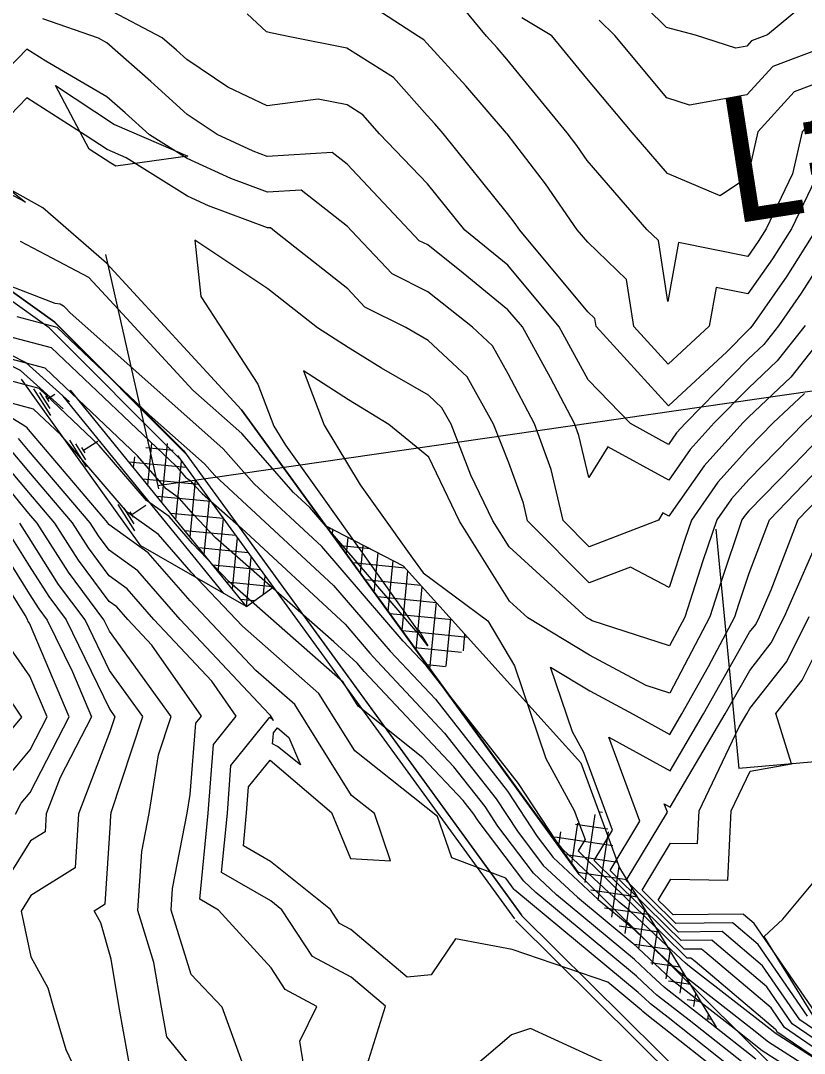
# Model space of a CAD drawing. Extents: x 42655 to 43811, y -141820 to -141156.
# Drawn here: x 43301.4 to 43351.2, y -141501.8 to -141436.2 of the extents above; entities that cross this region are included whole.
import ezdxf

# ---------------------------------------------------------------- set-up
doc = ezdxf.new("R2010")
doc.units = 0
for name, color, linetype in [('D-STR-HTXT', 7, 'Continuous'), ('ZE_HICN', 7, 'Continuous'), ('ZE_LWCN', 7, 'Continuous'), ('地形', 7, 'Continuous'), ('現況道路ﾊｯﾁ', 7, 'Continuous'), ('追加___', 7, 'Continuous'), ('追加____', 7, 'Continuous')]:
    doc.layers.add(name, color=color, linetype=linetype)

msp = doc.modelspace()

# ---------------------------------------------------------------- linework, layer by layer
at = {"layer": 'ZE_HICN'}
for points in [[(43351.098, -141435.233), (43348.86, -141437.093), (43347.855, -141437.471), (43347.548, -141437.811), (43346.864, -141437.931), (43344.294, -141437.114), (43342.455, -141436.628), (43339.881, -141434.074)], [(43352.013, -141449.403), (43350.098, -141452.416), (43347.885, -141455.585), (43347.762, -141455.742), (43347.633, -141455.862), (43346.277, -141457.243), (43342.568, -141460.679), (43337.962, -141455.632), (43337.881, -141455.115), (43337.452, -141454.703), (43333.108, -141449.492), (43332.757, -141448.984), (43332.334, -141448.435), (43328.231, -141443.353), (43327.716, -141442.753), (43327.216, -141442.208), (43325.072, -141439.788), (43322.108, -141437.94), (43318.596, -141437.235), (43317.254, -141436.953), (43317.015, -141436.9), (43315.772, -141435.75)], [(43307.114, -141445.233), (43305.717, -141444.345), (43303.59, -141440.313), (43307.345, -141442.785), (43312.007, -141444.807), (43307.416, -141445.426), (43307.114, -141445.233)], [(43352.076, -141460.917), (43351.211, -141461.732), (43347.678, -141465.35), (43346.574, -141466.573), (43345.636, -141467.921), (43344.761, -141470.525), (43343.601, -141474.093), (43342.64, -141475.932), (43337.715, -141474.328), (43337.544, -141474.236), (43337.356, -141474.123), (43332.434, -141469.636), (43331.408, -141467.988), (43329.994, -141465.066), (43328.743, -141461.838), (43328.163, -141460.801), (43327.3, -141460), (43324.329, -141458.27), (43322.198, -141456.965), (43320.258, -141455.716), (43317.092, -141453.233), (43312.438, -141450.133), (43312.821, -141453.714), (43313.933, -141455.419), (43316.462, -141459.296), (43317.477, -141461.957), (43318.203, -141463.164), (43320.645, -141466.58), (43325.153, -141472.884), (43326.552, -141474.841), (43326.679, -141474.935), (43327.269, -141475.929), (43326.557, -141475.022), (43326.512, -141474.974), (43325.002, -141473.219), (43319.766, -141467.135), (43318.723, -141466.17), (43315.427, -141462.434), (43312.318, -141459.676), (43307.836, -141454.821), (43305.71, -141452.518), (43305.301, -141452.302), (43303.379, -141451.286), (43301.351, -141450.214)], [(43347.717, -141502.759), (43343.877, -141499.727), (43341.933, -141498.213), (43341.833, -141498.136), (43341.276, -141497.613), (43340.53, -141496.913), (43334.131, -141491.603), (43333.363, -141490.887), (43330.473, -141487.043), (43330.195, -141486.619), (43329.522, -141485.763), (43326.951, -141483.036), (43322.83, -141479.76), (43321.882, -141478.24), (43314.62, -141471.865), (43312.293, -141469.412), (43310.811, -141467.709), (43309.376, -141466.68), (43306.364, -141463.182), (43302.555, -141459.572), (43299.115, -141458.662)], [(43315.708, -141503.078), (43314.176, -141498.883), (43312.209, -141496.815), (43310.939, -141492.736), (43311.033, -141491.342), (43311.967, -141486.568), (43312.155, -141485.365), (43312.502, -141480.849), (43312.862, -141480.401), (43309.718, -141475.886), (43308.191, -141474.26), (43307.487, -141473.451), (43307.009, -141473.108), (43305.047, -141470.475), (43303.545, -141468.12), (43301.888, -141466.171), (43300.14, -141464.078)], [(43301.038, -141486.62), (43301.406, -141485.921), (43301.978, -141485.237), (43304.464, -141480.441), (43301.927, -141474.492), (43301.852, -141474.381), (43301.831, -141474.29), (43301.66, -141473.97), (43298.01, -141468.146)], [(43351.415, -141499.456), (43348.282, -141494.912), (43346.728, -141493.6), (43346.648, -141493.532), (43343.033, -141493.569), (43342.568, -141493.111), (43341.946, -141492.497), (43340.891, -141491.458), (43342.699, -141488.462), (43344.415, -141488.493), (43344.515, -141486.414), (43347.061, -141481.077), (43347.556, -141480.237), (43347.747, -141479.898), (43350.091, -141476.919), (43351.528, -141474.056)]]:
    msp.add_lwpolyline(points, dxfattribs=at)
at = {"layer": 'ZE_LWCN'}
for points in [[(43361.295, -141435.21), (43358.227, -141437.048), (43357.723, -141437.358), (43354.855, -141439.74), (43352.656, -141442.047), (43351.906, -141442.33), (43351.079, -141443.245), (43350.466, -141445.923), (43348.782, -141449.418), (43348.27, -141450.224), (43347.611, -141451.167), (43343.208, -141450.28), (43342.537, -141454.03), (43341.928, -141450.165), (43341.186, -141449.454), (43337.406, -141445.078), (43336.741, -141444.113), (43336.126, -141443.315), (43332.288, -141438.64), (43331.668, -141437.92), (43330.988, -141437.177), (43327.171, -141432.522)], [(43357.705, -141433.604), (43353.427, -141437.071), (43352.956, -141437.462), (43352.636, -141437.797), (43349.206, -141439.091), (43347.563, -141440.908), (43343.906, -141441.549), (43342.476, -141441.094), (43339.153, -141437.138), (43338.172, -141436.164)], [(43352.669, -141444.695), (43350.398, -141449.411), (43349.184, -141451.32), (43347.623, -141453.556), (43345.6, -141453.148), (43345.161, -141455.598), (43342.555, -141458.011), (43340.374, -141455.621), (43339.905, -141452.64), (43337.431, -141450.27), (43336.768, -141449.475), (43334.749, -141446.549), (43332.31, -141443.384), (43332.269, -141443.333), (43329.692, -141440.337), (43327.195, -141437.609), (43327.017, -141437.409), (43326.678, -141437.197), (43322.09, -141434.194)], [(43352.698, -141450.859), (43351.011, -141453.513), (43349.57, -141455.577), (43348.625, -141456.777), (43347.642, -141457.702), (43343.649, -141461.768), (43343.087, -141462.39), (43342.58, -141463.12), (43340.152, -141461.784), (43337.472, -141459.015), (43335.612, -141455.643), (43332.349, -141451.729), (43329.623, -141449.509), (43327.237, -141446.567), (43324.193, -141443.372), (43323.126, -141442.168), (43322.125, -141441.543), (43320.296, -141441.177), (43317.037, -141441.59), (43314.553, -141440.415), (43311.935, -141438.659), (43311.278, -141438.062), (43310.375, -141437.274), (43306.831, -141435.409)], [(43357.714, -141435.477), (43355.761, -141437.06), (43353.905, -141438.601), (43352.646, -141439.922), (43350.556, -141440.711), (43348.252, -141443.258), (43347.588, -141446.161), (43345.854, -141447.326), (43342.498, -141445.891), (43340.263, -141443.296), (43337.382, -141439.869), (43335.158, -141437.157), (43333.24, -141435.998)], [(43351.254, -141455.569), (43349.487, -141457.812), (43347.651, -141459.541), (43345.473, -141461.759), (43343.959, -141463.436), (43342.59, -141465.402), (43338.712, -141463.268), (43337.501, -141465.221), (43336.868, -141462.551), (43336.595, -141461.801), (43335.065, -141458.894), (43333.278, -141455.654), (43332.363, -141454.556), (43329.517, -141452.238), (43327.255, -141450.443), (43326.715, -141450.174), (43326.108, -141449.525), (43322.143, -141445.317), (43321.173, -141444.556), (43317.052, -141444.815), (43316.164, -141444.483), (43313.859, -141443.42), (43311.951, -141442.141), (43309.651, -141440.052), (43306.842, -141437.599), (43306.314, -141437.293), (43302.777, -141436.061)], [(43352.722, -141455.838), (43350.35, -141458.847), (43347.66, -141461.381), (43347.297, -141461.751), (43344.831, -141464.481), (43342.601, -141467.684), (43342.217, -141467.473), (43341.928, -141467.939), (43337.522, -141469.621), (43335.879, -141467.967), (43335.105, -141464.707), (43334.051, -141461.813), (43332.382, -141458.642), (43331.385, -141456.86), (43330.102, -141455.669), (43327.269, -141453.42), (43324.989, -141452.286), (43322.421, -141449.543), (43322.161, -141449.267), (43319.212, -141446.954), (43317.063, -141447.089), (43314.743, -141446.221), (43311.965, -141444.94), (43309.565, -141443.441), (43308.024, -141442.041), (43306.858, -141441.023), (43302.963, -141438.767), (43301.755, -141437.996), (43299.307, -141440.509)], [(43351.213, -141459.882), (43349.239, -141461.741), (43347.669, -141463.35), (43345.703, -141465.527), (43344.031, -141467.929), (43343.619, -141469.155), (43342.622, -141472.22), (43340.155, -141470.928), (43337.533, -141471.929), (43333.607, -141467.978), (43333.343, -141466.863), (43332.409, -141464.3), (43331.45, -141461.825), (43329.774, -141458.83), (43327.284, -141456.518), (43325.86, -141455.689), (43323.262, -141454.397), (43322.18, -141453.241), (43317.524, -141449.566), (43317.251, -141449.352), (43317.074, -141449.363), (43313.322, -141447.958), (43311.976, -141447.338), (43308.076, -141444.901), (43306.874, -141444.379), (43305.477, -141443.46), (43301.77, -141441.093), (43300.705, -141442.186)], [(43298.936, -141445.58), (43301.687, -141447.729), (43298.826, -141446.217)], [(43352.672, -141502.669), (43349.349, -141500.538), (43349.225, -141500.441), (43343.916, -141496.306), (43343.643, -141496.094), (43342.122, -141494.666), (43340.082, -141492.754), (43339.425, -141492.209), (43335.853, -141488.878), (43335.478, -141488.379), (43333.041, -141484.668), (43327.15, -141477.17), (43325.688, -141475.619), (43324.53, -141474.273), (43320.515, -141469.608), (43316.222, -141465.636), (43314.245, -141463.395), (43304.488, -141454.739), (43304.238, -141454.468), (43304.119, -141454.34), (43304.097, -141454.328), (43303.989, -141454.271), (43303.876, -141454.211), (43303.557, -141454.161), (43295.324, -141450.981)], [(43301.126, -141454.997), (43303.674, -141455.671), (43309.546, -141461.236), (43313.063, -141464.357), (43313.722, -141465.103), (43321.264, -141472.08), (43324.058, -141475.327), (43324.864, -141476.263), (43327.743, -141479.319), (43332.329, -141485.155), (43334.227, -141488.045), (43335.23, -141489.38), (43338.102, -141492.057), (43340.194, -141493.794), (43341.91, -141495.403), (43343.191, -141496.604), (43343.42, -141496.782), (43347.888, -141500.262), (43348.941, -141501.093), (43351.748, -141502.893)], [(43298.045, -141455.581), (43303.301, -141456.971), (43311.25, -141464.505), (43311.853, -141465.206), (43312.141, -141465.412), (43312.438, -141465.753), (43312.904, -141466.245), (43315.416, -141468.45), (43322.013, -141474.553), (43323.586, -141476.38), (43324.039, -141476.908), (43328.336, -141481.467), (43331.618, -141485.643), (43332.975, -141487.711), (43334.608, -141489.882), (43336.778, -141491.906), (43340.306, -141494.833), (43341.699, -141496.14), (43342.738, -141497.115), (43342.924, -141497.259), (43346.551, -141500.084), (43348.533, -141501.649), (43350.823, -141503.117)], [(43348.125, -141502.204), (43345.214, -141499.905), (43342.429, -141497.736), (43342.286, -141497.625), (43341.488, -141496.876), (43340.418, -141495.873), (43335.454, -141491.755), (43333.986, -141490.385), (43331.724, -141487.377), (43330.906, -141486.131), (43328.929, -141483.615), (43323.215, -141477.552), (43323.113, -141477.434), (43322.762, -141477.026), (43321.287, -141475.662), (43313.762, -141469.055), (43312.366, -141467.583), (43311.476, -141466.56), (43310.615, -141465.943), (43308.807, -141463.844), (43302.928, -141458.272), (43297.619, -141456.867)], [(43352.751, -141462.136), (43350.523, -141464.447), (43347.688, -141467.351), (43347.446, -141467.619), (43347.241, -141467.914), (43345.903, -141471.895), (43345.191, -141474.086), (43342.654, -141478.938), (43341.149, -141478.448), (43337.554, -141476.51), (43333.615, -141474.141), (43332.45, -141473.079), (43329.288, -141467.998), (43327.319, -141463.929), (43324.792, -141461.857), (43322.213, -141460.279), (43319.365, -141458.443), (43320.682, -141461.897), (43322.961, -141465.687), (43324.131, -141467.323), (43326.291, -141470.344), (43326.961, -141471.282), (43331.088, -141474.333), (43332.785, -141477.185), (43334.78, -141483.086), (43336.58, -141486.387), (43337.263, -141488.232), (43336.829, -141488.952), (43340.228, -141492.301), (43342.233, -141494.277), (43343.732, -141495.754), (43344.001, -141495.752), (43344.262, -141495.972), (43349.367, -141500.286), (43349.468, -141500.432), (43352.701, -141502.645)], [(43346.902, -141503.869), (43341.203, -141499.37), (43340.942, -141499.167), (43340.928, -141499.157), (43340.854, -141499.086), (43340.753, -141498.992), (43338.721, -141497.306), (43332.625, -141495.233), (43329.035, -141494.554), (43327.474, -141496.839), (43325.948, -141496.979), (43322.372, -141493.957), (43321.643, -141493.565), (43321.071, -141492.688), (43317.263, -141489.624), (43315.539, -141488.634), (43315.741, -141486.55), (43315.869, -141484.887), (43317.233, -141483.189), (43321.136, -141486.525), (43322.351, -141489.446), (43324.896, -141489.588), (43323.864, -141486.591), (43322.416, -141485.44), (43318.805, -141479.653), (43316.336, -141477.486), (43312.149, -141473.071), (43309.481, -141470.005), (43306.986, -141468.218), (43306.941, -141468.158), (43306.907, -141468.104), (43301.869, -141462.178), (43301.781, -141462.072), (43301.643, -141461.966), (43296.766, -141458.965)], [(43347.309, -141503.314), (43342.54, -141499.549), (43341.437, -141498.69), (43341.381, -141498.646), (43341.065, -141498.35), (43340.641, -141497.953), (43332.807, -141491.452), (43332.741, -141491.39), (43332.216, -141490.692), (43328.787, -141489.409), (43327.881, -141486.779), (43322.623, -141482.6), (43320.343, -141478.947), (43315.478, -141474.676), (43312.221, -141471.242), (43310.146, -141468.857), (43308.137, -141467.418), (43303.921, -141462.521), (43302.182, -141460.873), (43300.612, -141460.457)], [(43322.769, -141504.585), (43324.566, -141498.834), (43322.386, -141496.992), (43319.923, -141495.67), (43317.987, -141492.702), (43317.275, -141492.129), (43314.15, -141490.333), (43314.515, -141486.556), (43314.746, -141483.541), (43317.22, -141480.462), (43317.456, -141480.664), (43317.266, -141480.359), (43317.194, -141480.296), (43316.826, -141479.908), (43311.506, -141474.245), (43308.816, -141471.154), (43306.994, -141469.848), (43306.31, -141468.93), (43305.786, -141468.109), (43301.876, -141463.509), (43301.234, -141462.741)], [(43319.767, -141505.019), (43319.13, -141501.055), (43320.215, -141498.854), (43318.202, -141497.774), (43317.295, -141496.384), (43313.958, -141492.721), (43312.76, -141492.033), (43313.289, -141486.562), (43313.624, -141482.195), (43315.074, -141480.391), (43313.526, -141478.167), (43309.849, -141474.253), (43308.152, -141472.302), (43307.001, -141471.478), (43305.678, -141469.702), (43304.666, -141468.114), (43301.882, -141464.84), (43300.687, -141463.41)], [(43352.732, -141502.09), (43349.955, -141500.188), (43349.096, -141498.943), (43344.879, -141495.379), (43344.663, -141495.197), (43343.558, -141495.208), (43342.317, -141493.985), (43340.657, -141492.35), (43337.844, -141489.578), (43339.008, -141487.65), (43337.178, -141482.711), (43336.462, -141481.398), (43335.071, -141477.283), (43337.565, -141478.784), (43340.325, -141480.272), (43342.666, -141481.553), (43343.43, -141480.257), (43345.124, -141477.248), (43346.781, -141474.078), (43347.046, -141473.266), (43347.706, -141471.298), (43348.999, -141467.905), (43352.76, -141464.003)], [(43312.237, -141502.71), (43310.673, -141500.783), (43310.334, -141498.901), (43309.847, -141496.046), (43308.819, -141492.746), (43309.073, -141488.99), (43309.544, -141486.579), (43310.126, -141482.857), (43310.936, -141480.41), (43307.018, -141474.99), (43306.666, -141474.268), (43304.415, -141471.247), (43302.424, -141468.125), (43301.895, -141467.502), (43299.593, -141464.747)], [(43352.764, -141501.534), (43350.441, -141499.944), (43348.824, -141497.599), (43345.495, -141494.786), (43345.325, -141494.642), (43343.383, -141494.662), (43342.401, -141493.694), (43341.087, -141492.399), (43338.86, -141490.205), (43340.753, -141487.069), (43338.772, -141481.724), (43342.677, -141483.861), (43344.806, -141480.25), (43347.724, -141475.065), (43348.123, -141474.558), (43348.367, -141474.071), (43349.111, -141472.372), (43350.816, -141467.897), (43352.769, -141465.871)], [(43299.111, -141468.141), (43301.919, -141472.621), (43302.52, -141473.564), (43303.057, -141474.285), (43304.66, -141477.569), (43305.881, -141480.434), (43303.877, -141484.301), (43302.994, -141486.61), (43302.92, -141487.737), (43301.993, -141488.321), (43299.206, -141492.791)], [(43300.212, -141468.135), (43301.91, -141470.845), (43303.152, -141472.792), (43304.26, -141474.279), (43307.042, -141479.979), (43307.365, -141480.427), (43307.048, -141481.385), (43305.054, -141486.601), (43304.83, -141490.028), (43302.009, -141491.803), (43301.4, -141492.781), (43302.027, -141495.702), (43303.088, -141497.662), (43303.451, -141498.934), (43304.246, -141501.583), (43305.903, -141505.085)], [(43308.463, -141503.485), (43307.642, -141498.914), (43307.116, -141495.835), (43306.461, -141493.537), (43306.039, -141492.759), (43306.739, -141492.318), (43307.075, -141487.178), (43307.112, -141486.638), (43307.121, -141486.591), (43307.133, -141486.518), (43309.15, -141480.419), (43307.03, -141477.484), (43305.463, -141474.273), (43303.783, -141472.019), (43301.902, -141469.069), (43301.314, -141468.13)], [(43352.795, -141500.978), (43350.928, -141499.7), (43348.553, -141496.256), (43346.111, -141494.193), (43345.987, -141494.087), (43343.208, -141494.115), (43342.484, -141493.402), (43341.516, -141492.448), (43339.875, -141490.831), (43342.498, -141486.487), (43342.301, -141485.957), (43342.688, -141486.169), (43346.181, -141480.244), (43347.735, -141477.482), (43349.107, -141475.738), (43349.947, -141474.063), (43352.507, -141468.22)], [(43351.902, -141499.212), (43348.01, -141493.569), (43347.344, -141493.006), (43347.31, -141492.978), (43342.858, -141493.023), (43342.652, -141492.819), (43342.375, -141492.546), (43341.906, -141492.084), (43342.71, -141490.753), (43346.353, -141490.818), (43346.567, -141486.405), (43347.766, -141483.892), (43350.4, -141483.417), (43349.4, -141480.229), (43351.075, -141478.099), (43352.81, -141474.641)], [(43300.271, -141484.56), (43301.965, -141482.534), (43303.047, -141480.447), (43301.943, -141477.86), (43300.606, -141475.905)], [(43299.36, -141477.429), (43301.431, -141480.455), (43299.137, -141483.199)], [(43317.386, -141482.147), (43317.423, -141481.757), (43317.447, -141481.446), (43317.702, -141481.129), (43318.432, -141481.753), (43319.158, -141483.499), (43317.708, -141482.332), (43317.386, -141482.147)], [(43361.897, -141506.313), (43357.894, -141501.504), (43356.38, -141500.681), (43352.502, -141500.205), (43352.019, -141499.838), (43348.648, -141494.395), (43349.841, -141493.306), (43353.017, -141489.482), (43355.378, -141490.631), (43358.114, -141489.404), (43362.045, -141493.85), (43362.45, -141494.509), (43362.937, -141495.469), (43364.444, -141498.155), (43365.175, -141500.158), (43367.59, -141505.354)], [(43338.96, -141502.629), (43333.79, -141500.258), (43332.58, -141500.645), (43327.512, -141504.983)]]:
    msp.add_lwpolyline(points, dxfattribs=at)
at = {"layer": '地形'}
for p, q in [((43306.768, -141451.043), (43310.144, -141465.954)), ((43345.588, -141468.498), (43347.048, -141483.717))]:
    msp.add_line(p, q, dxfattribs=at)
for points in [[(43353.469, -141459.481), (43310.076, -141465.751)], [(43352.621, -141483.242), (43347.048, -141483.717)]]:
    msp.add_lwpolyline(points, dxfattribs=at)
at = {"layer": '現況道路ﾊｯﾁ'}
for p, q in [((43306.826, -141451.591), (43306.826, -141451.591)), ((43303.533, -141455.353), (43303.533, -141455.353))]:
    msp.add_line(p, q, dxfattribs=at)
for points in [[(43306.826, -141451.591), (43302.77, -141448.09), (43298.096, -141445.47), (43292.993, -141443.836), (43287.667, -141443.253), (43282.331, -141443.745)], [(43284.899, -141452.677), (43288.025, -141451.584), (43291.303, -141451.106), (43294.611, -141451.261), (43297.83, -141452.044), (43300.84, -141453.424), (43303.533, -141455.353)], [(43315.413, -141460.924), (43306.826, -141451.591)], [(43303.533, -141455.353), (43311.731, -141463.512)], [(43336.9, -141490.47), (43336.9, -141490.47), (43315.413, -141460.924), (43315.413, -141460.924)], [(43311.731, -141463.512), (43311.731, -141463.512), (43333.243, -141493.093), (43348.521, -141508.21), (43348.521, -141508.21)], [(43351.105, -141504.525), (43336.9, -141490.47)]]:
    msp.add_lwpolyline(points, dxfattribs=at)
at = {"layer": '追加___'}
for p, q in [((43309.452, -141465.706), (43309.713, -141463.032)), ((43310.35, -141466.808), (43310.714, -141463.072)), ((43308.555, -141464.605), (43308.622, -141463.919)), ((43311.079, -141463.51), (43309.335, -141463.34)), ((43311.9, -141464.595), (43308.257, -141464.239)), ((43311.247, -141467.909), (43311.609, -141464.195)), ((43312.688, -141465.676), (43309.146, -141465.331)), ((43312.144, -141469.01), (43312.495, -141465.412)), ((43313.475, -141466.758), (43310.036, -141466.422)), ((43313.042, -141470.111), (43313.381, -141466.629)), ((43314.263, -141467.839), (43310.925, -141467.514)), ((43313.939, -141471.213), (43314.267, -141467.846)), ((43321.206, -141468.517), (43320.921, -141468.489)), ((43321.2, -141468.873), (43321.234, -141468.531)), ((43315.05, -141468.921), (43311.815, -141468.605)), ((43314.836, -141472.314), (43315.153, -141469.063)), ((43322.086, -141470.09), (43322.191, -141469.024)), ((43315.838, -141470.003), (43312.704, -141469.697)), ((43323.613, -141469.756), (43321.708, -141469.57)), ((43322.973, -141471.307), (43323.147, -141469.516)), ((43315.734, -141473.415), (43316.04, -141470.28)), ((43323.859, -141472.524), (43324.104, -141470.009)), ((43324.745, -141473.741), (43325.061, -141470.502)), ((43316.625, -141471.084), (43313.593, -141470.788)), ((43325.83, -141470.977), (43322.496, -141470.652)), ((43325.631, -141474.958), (43326, -141471.166)), ((43316.813, -141472.646), (43316.926, -141471.496)), ((43326.824, -141472.079), (43323.283, -141471.734)), ((43317.413, -141472.166), (43314.483, -141471.88)), ((43326.517, -141476.175), (43326.907, -141472.171)), ((43316.249, -141473.057), (43315.372, -141472.971)), ((43327.818, -141473.181), (43324.071, -141472.815)), ((43327.403, -141477.392), (43327.814, -141473.176)), ((43328.812, -141474.282), (43324.858, -141473.897)), ((43328.424, -141477.227), (43328.721, -141474.182)), ((43329.805, -141475.384), (43325.646, -141474.978)), ((43329.525, -141476.233), (43329.627, -141475.187)), ((43329.397, -141476.349), (43326.433, -141476.06)), ((43328.391, -141477.256), (43327.221, -141477.141)), ((43337.264, -141490.973), (43337.902, -141486.648)), ((43338.377, -141486.521), (43338.207, -141486.496)), ((43336.433, -141489.755), (43336.811, -141487.195)), ((43338.703, -141487.58), (43336.648, -141487.277)), ((43339.03, -141488.639), (43335.346, -141488.095)), ((43335.608, -141488.496), (43335.719, -141487.742)), ((43338.109, -141492.098), (43338.752, -141487.739)), ((43339.357, -141489.698), (43336.079, -141489.214)), ((43338.961, -141493.178), (43339.436, -141489.955)), ((43339.923, -141490.792), (43336.813, -141490.333)), ((43340.596, -141491.902), (43337.628, -141491.465)), ((43339.819, -141494.216), (43340.245, -141491.324)), ((43341.269, -141493.012), (43338.504, -141492.605)), ((43340.682, -141495.214), (43341.058, -141492.665)), ((43341.942, -141494.123), (43339.43, -141493.752)), ((43341.551, -141496.176), (43341.871, -141494.005)), ((43342.615, -141495.233), (43340.413, -141494.908)), ((43342.425, -141497.102), (43342.684, -141495.346)), ((43343.289, -141496.343), (43341.456, -141496.072)), ((43343.304, -141497.995), (43343.497, -141496.687)), ((43343.962, -141497.453), (43342.565, -141497.247)), ((43344.188, -141498.856), (43344.31, -141498.028)), ((43344.635, -141498.563), (43343.749, -141498.432)), ((43345.077, -141499.686), (43345.124, -141499.369)), ((43345.308, -141499.673), (43345.016, -141499.63))]:
    msp.add_line(p, q, dxfattribs=at)
at = {"layer": '追加____'}
for p, q in [((43301.71, -141457.925), (43293.903, -141453.969)), ((43301.368, -141458.425), (43293.821, -141454.6)), ((43304.471, -141460.404), (43301.71, -141457.925)), ((43304.071, -141460.851), (43301.368, -141458.425)), ((43304.877, -141463.815), (43301.414, -141458.983)), ((43303.284, -141461.281), (43302.21, -141459.593)), ((43303.238, -141460.836), (43302.593, -141459.824)), ((43303.084, -141460.222), (43303.534, -141459.936)), ((43315.742, -141473.426), (43304.531, -141459.667)), ((43303.192, -141460.391), (43302.977, -141460.054)), ((43314.29, -141472.594), (43304.066, -141460.046)), ((43315.413, -141460.924), (43336.828, -141490.336)), ((43305.567, -141464.548), (43304.493, -141462.86)), ((43305.521, -141464.103), (43304.877, -141463.09)), ((43305.368, -141463.489), (43306.268, -141462.916)), ((43309.008, -141469.566), (43304.877, -141463.815)), ((43305.475, -141463.658), (43305.26, -141463.32)), ((43311.336, -141463.819), (43332.786, -141493.279)), ((43311.731, -141463.512), (43333.19, -141492.985)), ((43308.639, -141468.624), (43307.565, -141466.937)), ((43308.593, -141468.179), (43307.949, -141467.167)), ((43308.44, -141467.566), (43309.34, -141466.993)), ((43308.547, -141467.735), (43308.332, -141467.397)), ((43320.782, -141468.298), (43325.696, -141470.829)), ((43315.742, -141473.426), (43309.008, -141469.566)), ((43325.696, -141470.829), (43337, -141483.359)), ((43315.742, -141473.426), (43317.434, -141472.194)), ((43337, -141483.359), (43339.458, -141490.026)), ((43339.458, -141490.026), (43345.607, -141500.165))]:
    msp.add_line(p, q, dxfattribs=at)
for points in [[(43306.826, -141451.591), (43302.77, -141448.09), (43298.096, -141445.47), (43292.993, -141443.836), (43287.667, -141443.253), (43282.331, -141443.745)], [(43303.533, -141455.353), (43300.84, -141453.424), (43297.83, -141452.044), (43294.611, -141451.261), (43291.303, -141451.106), (43288.025, -141451.584), (43284.899, -141452.677)], [(43303.19, -141455.717), (43300.576, -141453.849), (43297.654, -141452.512), (43294.531, -141451.755), (43291.321, -141451.606), (43288.141, -141452.071), (43285.108, -141453.131)], [(43315.413, -141460.924), (43306.826, -141451.591)], [(43311.914, -141463.755), (43303.527, -141455.348)], [(43311.54, -141464.088), (43303.19, -141455.717)], [(43336.9, -141490.47), (43351.105, -141504.525)], [(43332.836, -141493.384), (43348.192, -141508.588)], [(43333.243, -141493.093), (43348.521, -141508.21)]]:
    msp.add_lwpolyline(points, dxfattribs=at)

# ---------------------------------------------------------------- texts
at = {"layer": 'D-STR-HTXT'}
msp.add_text('L=57.0m', height=7.9662, rotation=8.88319, dxfattribs=at).set_placement((43346.373, -141449.157))

doc.saveas('drawing.dxf')
